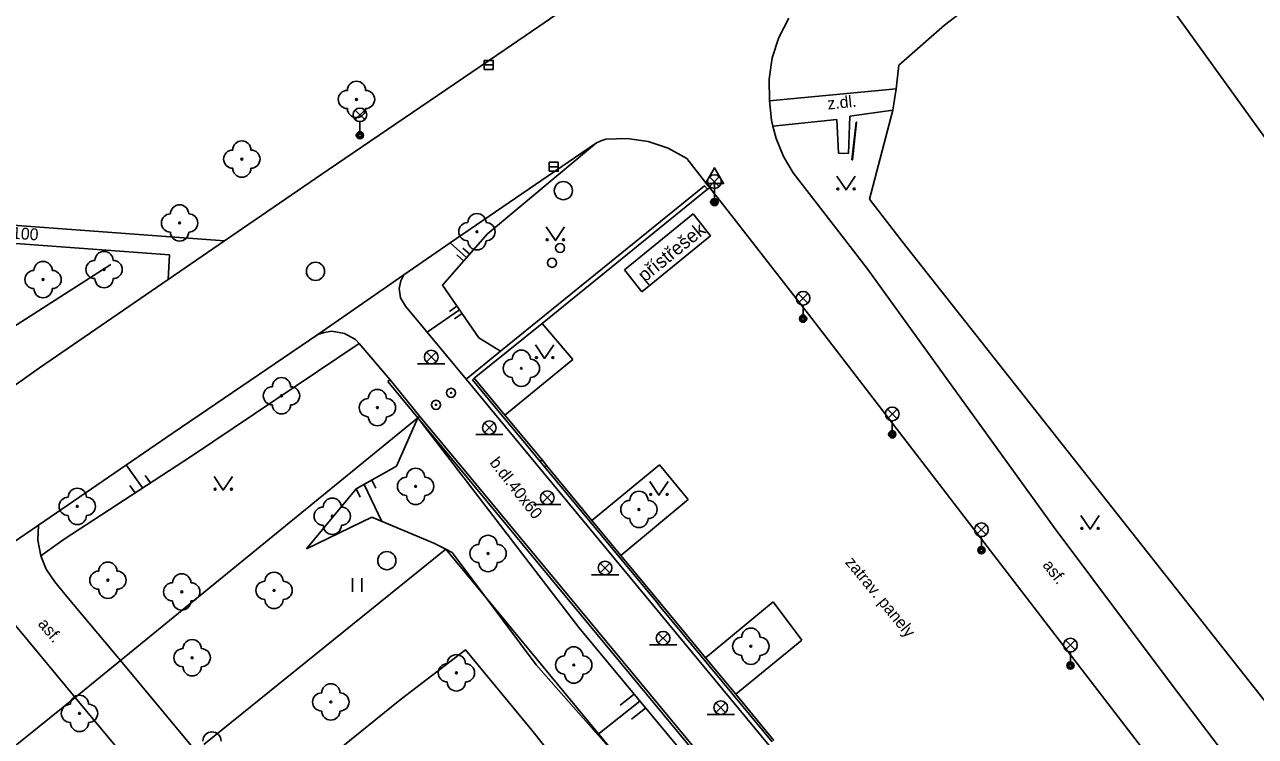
# Model space of a CAD drawing. Extents: x -600391 to -599491, y -1160176 to -1159402.
# Drawn here: x -599795.1 to -599727.5, y -1159796.2 to -1159757 of the extents above; entities that cross this region are included whole.
import ezdxf

# ---------------------------------------------------------------- set-up
doc = ezdxf.new("R2010")
doc.units = 0
for name, color, linetype in [('Level 10', 7, 'Continuous'), ('Level 11', 7, 'Continuous'), ('Level 14', 7, 'Continuous'), ('Level 15', 7, 'Continuous'), ('Level 22', 7, 'Continuous'), ('Level 25', 7, 'Continuous'), ('Level 27', 7, 'Continuous'), ('Level 28', 7, 'Continuous'), ('Level 33', 7, 'Continuous'), ('Level 34', 7, 'Continuous'), ('Level 36', 7, 'Continuous'), ('Level 40', 7, 'Continuous'), ('Level 42', 7, 'Continuous'), ('Level 7', 7, 'Continuous'), ('Level 8', 7, 'Continuous')]:
    doc.layers.add(name, color=color, linetype=linetype)

msp = doc.modelspace()

# ---------------------------------------------------------------- linework, layer by layer
at = {"layer": 'Level 10'}
for points in [[(-599768.71, -1159758.42), (-599763.33, -1159754.72), (-599759.37, -1159752)], [(-599754.21, -1159760.05), (-599754.04, -1159758.88), (-599753.67, -1159757.75), (-599753.13, -1159756.69)], [(-599808.21, -1159785.55), (-599800.32, -1159780.19), (-599794.3, -1159775.91), (-599787.23, -1159771.05), (-599784.13, -1159768.94), (-599778.44, -1159765.03), (-599768.71, -1159758.42)], [(-599754.21, -1159760.05), (-599754.19, -1159761.24)], [(-599753.42, -1159764.29), (-599753.82, -1159763.31), (-599754.01, -1159762.62), (-599754.08, -1159762.29), (-599754.19, -1159761.24)], [(-599763.69, -1159763.54), (-599763.52, -1159763.47), (-599763.35, -1159763.4), (-599763.17, -1159763.35)], [(-599763.17, -1159763.35), (-599762.01, -1159763.3), (-599760.86, -1159763.47), (-599759.76, -1159763.84)], [(-599763.69, -1159763.54), (-599764.9, -1159764.37), (-599771.74, -1159769.05), (-599774.28, -1159770.8)], [(-599759.76, -1159763.84), (-599758.72, -1159764.41), (-599757.626, -1159765.81), (-599757.47, -1159766.01)], [(-599752.88, -1159765.2), (-599753.42, -1159764.29)], [(-599752.88, -1159765.2), (-599750.5, -1159768.27), (-599748.81, -1159770.45)], [(-599757.47, -1159766.01), (-599756.13, -1159767.72), (-599753.03, -1159771.69), (-599752.049, -1159772.965), (-599731.5, -1159799.69)], [(-599779, -1159774.09), (-599774.28, -1159770.8)], [(-599748.81, -1159770.45), (-599738.54, -1159784.69), (-599732.22, -1159793.14), (-599725.15, -1159802.47)], [(-599794.35, -1159784.56), (-599786.96, -1159779.49), (-599779, -1159774.09)], [(-599799.36, -1159788), (-599796.44, -1159785.99), (-599794.35, -1159784.56)]]:
    msp.add_lwpolyline(points, dxfattribs=at)
at = {"layer": 'Level 11'}
for points in [[(-599736.1, -1159750.56), (-599718.63, -1159774.82), (-599682.64, -1159747.09), (-599699.8, -1159724.04)], [(-599747.23, -1159760.57), (-599754.19, -1159761.24)], [(-599749.77, -1159762.08), (-599747.4, -1159761.74)], [(-599754.01, -1159762.62), (-599750.49, -1159762.26)], [(-599749.77, -1159762.08), (-599749.85, -1159764.13), (-599750.39, -1159764.12), (-599750.49, -1159762.26)], [(-599749.43, -1159762.4), (-599749.4, -1159762.41), (-599749.63, -1159764.48), (-599749.66, -1159764.48)], [(-599770.41, -1159776.49), (-599766.68, -1159773.47), (-599757.59, -1159766.1)], [(-599757.59, -1159766.1), (-599757.75, -1159765.91), (-599768.97, -1159775)], [(-599757.59, -1159766.1), (-599757.47, -1159766.01)], [(-599784.13, -1159768.94), (-599794.77, -1159768.15), (-599809.29, -1159767.07)], [(-599762.16, -1159770.53), (-599758.38, -1159767.44)], [(-599758.38, -1159767.44), (-599757.42, -1159768.65)], [(-599810.09, -1159768.01), (-599794.85, -1159769.14), (-599787.16, -1159769.71), (-599787.23, -1159771.05)], [(-599757.42, -1159768.65), (-599761.2, -1159771.74)], [(-599790.37, -1159770.24), (-599799.52, -1159776.07), (-599805.03, -1159781.66), (-599815.61, -1159789.24)], [(-599774.28, -1159770.8), (-599774.44, -1159771.13), (-599774.53, -1159771.55), (-599774.46, -1159772.07), (-599774.19, -1159772.52)], [(-599761.2, -1159771.74), (-599762.16, -1159770.53)], [(-599770.86, -1159776.53), (-599774.19, -1159772.52)], [(-599765, -1159775.46), (-599766.68, -1159773.47)], [(-599779, -1159774.09), (-599778.66, -1159773.97), (-599778.23, -1159773.9), (-599777.54, -1159774.02), (-599776.93, -1159774.35)], [(-599776.93, -1159774.35), (-599776.74, -1159774.57), (-599775.03, -1159776.57)], [(-599768.97, -1159775), (-599770.86, -1159776.53)], [(-599768.73, -1159778.51), (-599765, -1159775.46)], [(-599728.12, -1159828.21), (-599768.7, -1159779.15), (-599770.86, -1159776.53)], [(-599770.51, -1159776.57), (-599770.41, -1159776.49)], [(-599766.78, -1159781.06), (-599767.811, -1159779.817), (-599768.83, -1159778.59), (-599770.51, -1159776.57)], [(-599768.73, -1159778.51), (-599770.41, -1159776.49)], [(-599766.68, -1159780.98), (-599768.73, -1159778.51)], [(-599766.78, -1159781.06), (-599766.68, -1159780.98)], [(-599766.43, -1159781.29), (-599766.68, -1159780.98)], [(-599766.53, -1159781.37), (-599766.78, -1159781.06)], [(-599766.43, -1159781.29), (-599766.53, -1159781.37)], [(-599760.4, -1159788.78), (-599764.04, -1159784.38), (-599766.53, -1159781.37)], [(-599766.43, -1159781.29), (-599763.94, -1159784.3)], [(-599760.23, -1159781.24), (-599763.94, -1159784.3)], [(-599758.65, -1159783.16), (-599760.23, -1159781.24)], [(-599762.35, -1159786.23), (-599758.65, -1159783.16)], [(-599763.94, -1159784.3), (-599762.35, -1159786.23)], [(-599794.23, -1159786.25), (-599794.38, -1159785.38), (-599794.35, -1159784.56)], [(-599793.46, -1159787.68), (-599793.93, -1159786.98), (-599794.23, -1159786.25)], [(-599785.26, -1159796.62), (-599771.97, -1159785.89), (-599769.76, -1159788.56)], [(-599760.3, -1159788.7), (-599762.35, -1159786.23)], [(-599789.85, -1159792.01), (-599792.81, -1159788.46), (-599793.46, -1159787.68)], [(-599769.76, -1159788.56), (-599762.35, -1159797.51)], [(-599760.4, -1159788.78), (-599760.15, -1159789.09)], [(-599760.3, -1159788.7), (-599760.05, -1159789.01)], [(-599760.15, -1159789.09), (-599754.04, -1159796.48)], [(-599757.7, -1159791.85), (-599760.05, -1159789.01)], [(-599753.99, -1159788.78), (-599757.7, -1159791.85)], [(-599752.41, -1159790.88), (-599753.99, -1159788.78)], [(-599796.23, -1159789.36), (-599795.44, -1159790.29), (-599792.33, -1159794.03)], [(-599756.04, -1159793.85), (-599752.41, -1159790.88)], [(-599766.63, -1159811.01), (-599763.08, -1159808.19), (-599759.53, -1159805.46), (-599763.33, -1159800.76), (-599767.24, -1159795.83), (-599770.89, -1159791.41), (-599774.48, -1159794.16), (-599778.02, -1159797.02), (-599774.43, -1159801.41), (-599770.16, -1159806.64), (-599766.63, -1159811.01)], [(-599736.1, -1159834.39), (-599739.22, -1159830.65), (-599750.26, -1159839.74), (-599756.05, -1159832.75), (-599763.01, -1159824.33), (-599764.93, -1159822), (-599774.52, -1159810.46), (-599789.85, -1159792.01)], [(-599756.04, -1159793.85), (-599757.7, -1159791.85)], [(-599753.94, -1159796.4), (-599756.04, -1159793.85)], [(-599792.33, -1159794.03), (-599787.77, -1159799.51), (-599776.92, -1159812.6), (-599767.34, -1159824.16), (-599766.05, -1159825.7), (-599760.32, -1159832.61), (-599752.71, -1159841.8), (-599749.52, -1159845.64)]]:
    msp.add_lwpolyline(points, dxfattribs=at)
at = {"layer": 'Level 14'}
for points in [[(-599763.69, -1159763.54), (-599769.68, -1159768.55), (-599772.16, -1159771.37), (-599770.16, -1159774.26), (-599768.97, -1159775)], [(-599776.74, -1159774.57), (-599785.95, -1159780.77), (-599792.95, -1159785.33), (-599794.23, -1159786.25)], [(-599774.68, -1159781.32), (-599773.5, -1159778.66)], [(-599731.29, -1159830.45), (-599739.6, -1159820.42), (-599752.49, -1159804.87), (-599764.66, -1159790.19), (-599773.5, -1159778.66)], [(-599776.9, -1159782.57), (-599774.68, -1159781.32)], [(-599779.62, -1159785.87), (-599776.9, -1159782.57)], [(-599776.03, -1159784.13), (-599779.62, -1159785.87)], [(-599772.62, -1159785.56), (-599776.03, -1159784.13)], [(-599771.62, -1159786.07), (-599771.97, -1159785.89), (-599772.62, -1159785.56)], [(-599769.76, -1159788.56), (-599771.62, -1159786.07)], [(-599767, -1159792.25), (-599769.76, -1159788.56)], [(-599762.35, -1159797.51), (-599767, -1159792.25)]]:
    msp.add_lwpolyline(points, dxfattribs=at)
at = {"layer": 'Level 15'}
for points in [[(-599771.74, -1159769.05), (-599770.83, -1159769.85)], [(-599771.04, -1159769.34), (-599770.66, -1159769.67)], [(-599771.37, -1159769.71), (-599770.99, -1159770.04)], [(-599772.99, -1159773.96), (-599771.22, -1159772.73)], [(-599771.36, -1159772.52), (-599771.77, -1159772.81)], [(-599771.49, -1159773.22), (-599771.08, -1159772.93)], [(-599788.63, -1159782.51), (-599789.53, -1159781.25)], [(-599788.2, -1159782.24), (-599788.5, -1159781.83)], [(-599776.46, -1159782.32), (-599775.49, -1159784.36)], [(-599776.03, -1159782.08), (-599775.81, -1159782.53)], [(-599789.04, -1159782.79), (-599789.34, -1159782.38)], [(-599776.9, -1159782.57), (-599776.68, -1159783.02)], [(-599762.39, -1159794.45), (-599761.63, -1159793.85)], [(-599763.62, -1159796.07), (-599761.31, -1159794.23)], [(-599761.76, -1159795.23), (-599760.99, -1159794.62)]]:
    msp.add_lwpolyline(points, dxfattribs=at)
at = {"layer": 'Level 22'}
for centre in [(-599776.88, -1159761.16), (-599783.18, -1159764.44), (-599786.6, -1159767.95), (-599770.26, -1159768.43), (-599790.75, -1159770.51), (-599794.1, -1159771.06), (-599767.82, -1159775.94), (-599781, -1159777.45), (-599775.73, -1159778.1), (-599773.63, -1159782.43), (-599792.22, -1159783.53), (-599761.36, -1159783.7), (-599778.21, -1159784.07), (-599769.65, -1159786.12), (-599790.54, -1159787.59), (-599786.48, -1159788.23), (-599781.41, -1159788.15), (-599785.91, -1159791.85), (-599755.21, -1159791.22), (-599764.94, -1159792.25), (-599771.39, -1159792.68), (-599778.29, -1159794.28), (-599792.1, -1159794.91)]:
    msp.add_circle(centre, 0.05, dxfattribs=at)
for centre, start, end in [((-599777.38, -1159761.16), 90, 270), ((-599776.88, -1159760.66), 0, 180), ((-599776.38, -1159761.16), 270, 90), ((-599776.88, -1159761.66), 180, 0), ((-599783.68, -1159764.44), 90, 270), ((-599783.18, -1159763.94), 0, 180), ((-599782.68, -1159764.44), 270, 90), ((-599783.18, -1159764.94), 180, 0), ((-599787.1, -1159767.95), 90, 270), ((-599786.6, -1159767.45), 0, 180), ((-599786.1, -1159767.95), 270, 90), ((-599770.26, -1159767.93), 0, 180), ((-599770.76, -1159768.43), 90, 270), ((-599769.76, -1159768.43), 270, 90), ((-599786.6, -1159768.45), 180, 0), ((-599770.26, -1159768.93), 180, 0), ((-599794.1, -1159770.56), 0, 180), ((-599791.25, -1159770.51), 90, 270), ((-599790.75, -1159770.01), 0, 180), ((-599790.25, -1159770.51), 270, 90), ((-599794.6, -1159771.06), 90, 270), ((-599793.6, -1159771.06), 270, 90), ((-599790.75, -1159771.01), 180, 0), ((-599794.1, -1159771.56), 180, 0), ((-599768.32, -1159775.94), 90, 270), ((-599767.82, -1159775.44), 0, 180), ((-599767.32, -1159775.94), 270, 90), ((-599781, -1159776.95), 0, 180), ((-599767.82, -1159776.44), 180, 0), ((-599781.5, -1159777.45), 90, 270), ((-599780.5, -1159777.45), 270, 90), ((-599776.23, -1159778.1), 90, 270), ((-599775.73, -1159777.6), 0, 180), ((-599775.23, -1159778.1), 270, 90), ((-599781, -1159777.95), 180, 0), ((-599775.73, -1159778.6), 180, 0), ((-599773.63, -1159781.93), 0, 180), ((-599774.13, -1159782.43), 90, 270), ((-599773.13, -1159782.43), 270, 90), ((-599792.72, -1159783.53), 90, 270), ((-599792.22, -1159783.03), 0, 180), ((-599791.72, -1159783.53), 270, 90), ((-599773.63, -1159782.93), 180, 0), ((-599761.36, -1159783.2), 0, 180), ((-599778.71, -1159784.07), 90, 270), ((-599778.21, -1159783.57), 0, 180), ((-599777.71, -1159784.07), 270, 90), ((-599761.86, -1159783.7), 90, 270), ((-599760.86, -1159783.7), 270, 90), ((-599792.22, -1159784.03), 180, 0), ((-599761.36, -1159784.2), 180, 0), ((-599778.21, -1159784.57), 180, 0), ((-599770.15, -1159786.12), 90, 270), ((-599769.65, -1159785.62), 0, 180), ((-599769.15, -1159786.12), 270, 90), ((-599791.04, -1159787.59), 90, 270), ((-599790.54, -1159787.09), 0, 180), ((-599790.04, -1159787.59), 270, 90), ((-599769.65, -1159786.62), 180, 0), ((-599786.98, -1159788.23), 90, 270), ((-599786.48, -1159787.73), 0, 180), ((-599785.98, -1159788.23), 270, 90), ((-599781.91, -1159788.15), 90, 270), ((-599781.41, -1159787.65), 0, 180), ((-599780.91, -1159788.15), 270, 90), ((-599790.54, -1159788.09), 180, 0), ((-599786.48, -1159788.73), 180, 0), ((-599781.41, -1159788.65), 180, 0), ((-599755.21, -1159790.72), 0, 180), ((-599785.91, -1159791.35), 0, 180), ((-599755.71, -1159791.22), 90, 270), ((-599754.71, -1159791.22), 270, 90), ((-599786.41, -1159791.85), 90, 270), ((-599785.41, -1159791.85), 270, 90), ((-599771.39, -1159792.18), 0, 180), ((-599765.44, -1159792.25), 90, 270), ((-599764.94, -1159791.75), 0, 180), ((-599764.44, -1159792.25), 270, 90), ((-599755.21, -1159791.72), 180, 0), ((-599785.91, -1159792.35), 180, 0), ((-599771.89, -1159792.68), 90, 270), ((-599770.89, -1159792.68), 270, 90), ((-599764.94, -1159792.75), 180, 0), ((-599778.79, -1159794.28), 90, 270), ((-599778.29, -1159793.78), 0, 180), ((-599777.79, -1159794.28), 270, 90), ((-599771.39, -1159793.18), 180, 0), ((-599792.6, -1159794.91), 90, 270), ((-599792.1, -1159794.41), 0, 180), ((-599791.6, -1159794.91), 270, 90), ((-599778.29, -1159794.78), 180, 0), ((-599792.1, -1159795.41), 180, 0), ((-599784.82, -1159796.43), 0, 180)]:
    msp.add_arc(centre, 0.5, start, end, dxfattribs=at)
at = {"layer": 'Level 25'}
msp.add_lwpolyline([(-599749.66, -1159764.48), (-599749.43, -1159762.4)], dxfattribs=at)
for centre, radius in [((-599771.68, -1159777.29), 0.25), ((-599771.68, -1159777.29), 0.0303), ((-599772.51, -1159777.95), 0.25), ((-599772.51, -1159777.95), 0.0303)]:
    msp.add_circle(centre, radius, dxfattribs=at)
at = {"layer": 'Level 27'}
for p, q in [((-599769.86, -1159759.26), (-599769.36, -1159759.26)), ((-599766.29, -1159764.86), (-599765.79, -1159764.86))]:
    msp.add_line(p, q, dxfattribs=at)
for points in [[(-599769.86, -1159759.51), (-599769.36, -1159759.51), (-599769.36, -1159759.01), (-599769.86, -1159759.01)], [(-599766.29, -1159765.11), (-599765.79, -1159765.11), (-599765.79, -1159764.61), (-599766.29, -1159764.61)]]:
    msp.add_lwpolyline(points, close=True, dxfattribs=at)
for centre in [(-599765.51, -1159766.17), (-599779.13, -1159770.61), (-599775.21, -1159786.51)]:
    msp.add_circle(centre, 0.5, dxfattribs=at)
at = {"layer": 'Level 28'}
for centre in [(-599765.69, -1159769.32), (-599766.13, -1159770.14)]:
    msp.add_circle(centre, 0.25, dxfattribs=at)
at = {"layer": 'Level 33'}
for p, q in [((-599776.955, -1159762.27), (-599776.425, -1159761.74)), ((-599776.955, -1159761.74), (-599776.425, -1159762.27)), ((-599776.69, -1159762.38), (-599776.69, -1159763.13)), ((-599757.475, -1159765.94), (-599756.945, -1159765.41)), ((-599757.475, -1159765.41), (-599756.945, -1159765.94)), ((-599757.21, -1159766.05), (-599757.21, -1159766.8)), ((-599752.605, -1159772.35), (-599752.075, -1159771.82)), ((-599752.605, -1159771.82), (-599752.075, -1159772.35)), ((-599752.34, -1159772.46), (-599752.34, -1159773.21)), ((-599773.035, -1159775.59), (-599772.505, -1159775.06)), ((-599773.035, -1159775.06), (-599772.505, -1159775.59)), ((-599773.52, -1159775.7), (-599772.02, -1159775.7)), ((-599747.705, -1159778.71), (-599747.175, -1159778.18)), ((-599747.705, -1159778.18), (-599747.175, -1159778.71)), ((-599769.845, -1159779.47), (-599769.315, -1159778.94)), ((-599769.845, -1159778.94), (-599769.315, -1159779.47)), ((-599747.44, -1159778.82), (-599747.44, -1159779.57)), ((-599770.33, -1159779.58), (-599768.83, -1159779.58)), ((-599766.665, -1159783.32), (-599766.135, -1159782.79)), ((-599766.665, -1159782.79), (-599766.135, -1159783.32)), ((-599767.15, -1159783.43), (-599765.65, -1159783.43)), ((-599742.805, -1159785.08), (-599742.275, -1159784.55)), ((-599742.805, -1159784.55), (-599742.275, -1159785.08)), ((-599742.54, -1159785.19), (-599742.54, -1159785.94)), ((-599763.485, -1159787.18), (-599762.955, -1159786.65)), ((-599763.485, -1159786.65), (-599762.955, -1159787.18)), ((-599763.97, -1159787.29), (-599762.47, -1159787.29)), ((-599760.295, -1159791.04), (-599759.765, -1159790.51)), ((-599760.295, -1159790.51), (-599759.765, -1159791.04)), ((-599737.915, -1159791.42), (-599737.385, -1159790.89)), ((-599737.915, -1159790.89), (-599737.385, -1159791.42)), ((-599760.78, -1159791.15), (-599759.28, -1159791.15)), ((-599737.65, -1159791.53), (-599737.65, -1159792.28)), ((-599757.125, -1159794.86), (-599756.595, -1159794.33)), ((-599757.125, -1159794.33), (-599756.595, -1159794.86)), ((-599757.61, -1159794.97), (-599756.11, -1159794.97))]:
    msp.add_line(p, q, dxfattribs=at)
for centre, radius in [((-599776.69, -1159762.005), 0.375), ((-599776.69, -1159763.13), 0.2), ((-599776.69, -1159763.13), 0.145), ((-599776.69, -1159763.13), 0.0876), ((-599757.21, -1159765.675), 0.375), ((-599757.21, -1159766.8), 0.2), ((-599757.21, -1159766.8), 0.145), ((-599757.21, -1159766.8), 0.0876), ((-599752.34, -1159772.085), 0.375), ((-599752.34, -1159773.21), 0.2), ((-599752.34, -1159773.21), 0.145), ((-599752.34, -1159773.21), 0.0876), ((-599772.77, -1159775.325), 0.375), ((-599747.44, -1159778.445), 0.375), ((-599769.58, -1159779.205), 0.375), ((-599747.44, -1159779.57), 0.2), ((-599747.44, -1159779.57), 0.145), ((-599747.44, -1159779.57), 0.0876), ((-599766.4, -1159783.055), 0.375), ((-599742.54, -1159784.815), 0.375), ((-599742.54, -1159785.94), 0.2), ((-599742.54, -1159785.94), 0.145), ((-599742.54, -1159785.94), 0.0876), ((-599763.22, -1159786.915), 0.375), ((-599760.03, -1159790.775), 0.375), ((-599737.65, -1159791.155), 0.375), ((-599737.65, -1159792.28), 0.2), ((-599737.65, -1159792.28), 0.145), ((-599737.65, -1159792.28), 0.0876), ((-599756.86, -1159794.595), 0.375)]:
    msp.add_circle(centre, radius, dxfattribs=at)
at = {"layer": 'Level 34'}
for p, q in [((-599757.21, -1159765.782), (-599757.21, -1159766.8)), ((-599757.46, -1159766.8), (-599756.96, -1159766.8))]:
    msp.add_line(p, q, dxfattribs=at)
msp.add_lwpolyline([(-599757.71, -1159765.782), (-599756.71, -1159765.782), (-599757.21, -1159764.916)], close=True, dxfattribs=at)
at = {"layer": 'Level 36'}
for p, q in [((-599777.094, -1159788.233), (-599777.094, -1159787.483)), ((-599776.594, -1159788.233), (-599776.594, -1159787.483))]:
    msp.add_line(p, q, dxfattribs=at)
for points in [[(-599750.48, -1159765.38), (-599749.98, -1159766.13), (-599749.48, -1159765.38)], [(-599766.45, -1159768.17), (-599765.95, -1159768.92), (-599765.45, -1159768.17)], [(-599767.04, -1159774.65), (-599766.54, -1159775.4), (-599766.04, -1159774.65)], [(-599784.7, -1159781.88), (-599784.2, -1159782.63), (-599783.7, -1159781.88)], [(-599760.76, -1159782.17), (-599760.26, -1159782.92), (-599759.76, -1159782.17)], [(-599737.07, -1159784.04), (-599736.57, -1159784.79), (-599736.07, -1159784.04)]]:
    msp.add_lwpolyline(points, dxfattribs=at)
for centre in [(-599750.43, -1159766.08), (-599749.531, -1159766.08), (-599766.4, -1159768.87), (-599765.501, -1159768.87), (-599766.99, -1159775.35), (-599766.091, -1159775.35), (-599784.65, -1159782.58), (-599783.751, -1159782.58), (-599760.71, -1159782.87), (-599759.811, -1159782.87), (-599737.02, -1159784.74), (-599736.121, -1159784.74)]:
    msp.add_circle(centre, 0.05, dxfattribs=at)
at = {"layer": 'Level 7'}
for points in [[(-599736.1, -1159750.56), (-599744.56, -1159757.08)], [(-599744.56, -1159757.08), (-599747.07, -1159759.27)], [(-599747.07, -1159759.27), (-599747.23, -1159760.57)], [(-599746.89, -1159768.96), (-599748.69, -1159766.65), (-599747.4, -1159761.74)], [(-599725.71, -1159795.83), (-599746.89, -1159768.96)], [(-599775.15, -1159776.66), (-599775.03, -1159776.57)], [(-599775.15, -1159776.66), (-599773.5, -1159778.66)], [(-599727.8, -1159833.7), (-599730.82, -1159830.02), (-599770.87, -1159781.64), (-599773.4, -1159778.58), (-599775.03, -1159776.57)], [(-599773.5, -1159778.66), (-599789.85, -1159792.01)], [(-599773.4, -1159778.58), (-599773.5, -1159778.66)], [(-599773.5, -1159778.66), (-599730.93, -1159830.14)], [(-599799.08, -1159799.46), (-599799.04, -1159799.43), (-599792.33, -1159794.03)]]:
    msp.add_lwpolyline(points, dxfattribs=at)
at = {"layer": 'Level 8'}
for points in [[(-599747.23, -1159760.57), (-599747.4, -1159761.74)], [(-599789.85, -1159792.01), (-599792.33, -1159794.03)]]:
    msp.add_lwpolyline(points, dxfattribs=at)

# ---------------------------------------------------------------- texts
at = {"layer": 'Level 40'}
for s, rotation, p in [('z.dl.', 5.86843, (-599750.97, -1159761.72)), ('b.dl.25x100', 356, (-599798.86, -1159768.6)), ('b.dl.40x60', 308.20084, (-599769.6, -1159781.14)), ('zatrav. panely', 309.45, (-599750.06, -1159786.62)), ('asf.', 307.99215, (-599739.21, -1159786.77)), ('asf.', 310, (-599794.42, -1159790.01))]:
    msp.add_text(s, height=0.65, rotation=rotation, dxfattribs=at).set_placement(p)
at = {"layer": 'Level 42'}
msp.add_text('přístřešek', height=0.75, rotation=39.26, dxfattribs=at).set_placement((-599761.04, -1159771.24))

doc.saveas('drawing.dxf')
